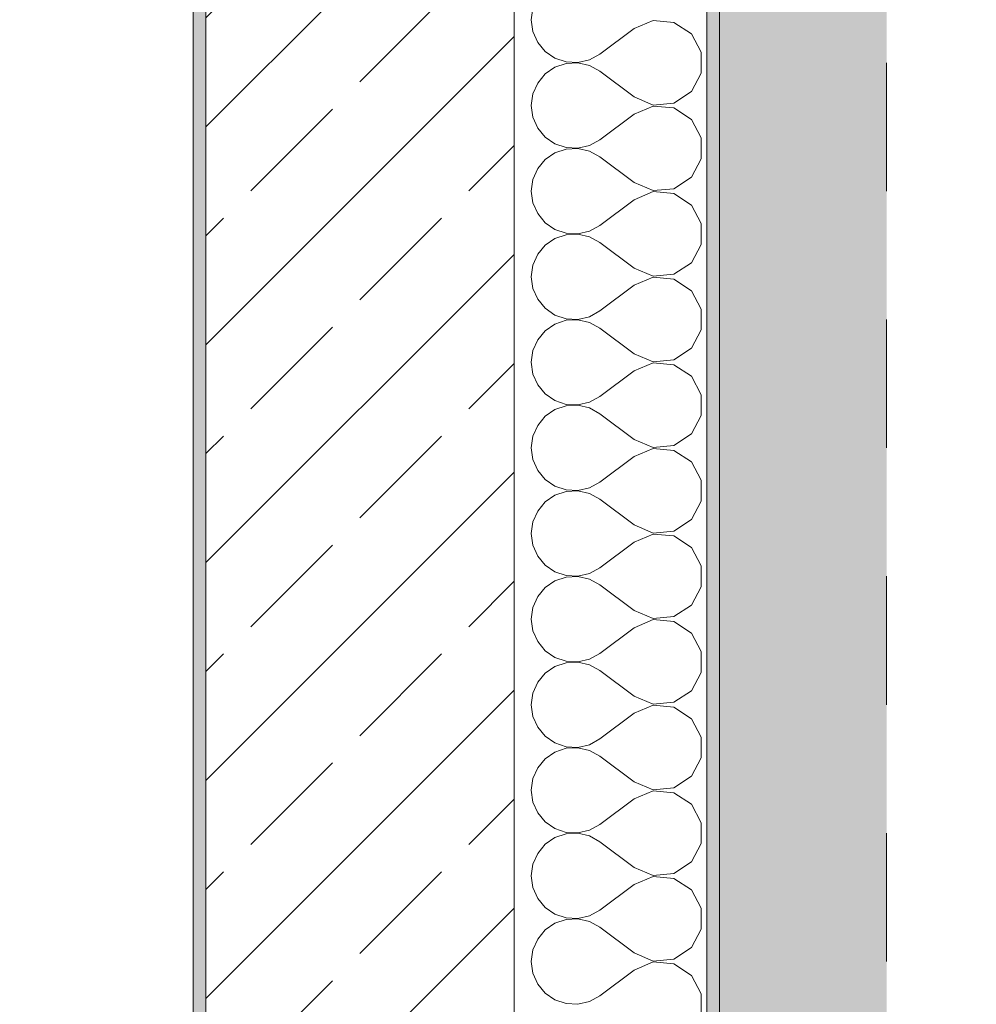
# Model space of a CAD drawing. Header units: metres. Extents: x -4 to 100, y -11 to 17.
# Tile 630 of 656: x 61.89 to 62.635, y 0.767 to 1.534. Entities that reach past the tile are written whole.
import ezdxf

# ---------------------------------------------------------------- set-up
doc = ezdxf.new("R2010")
doc.units = ezdxf.units.M
doc.header["$MEASUREMENT"] = 0
doc.linetypes.add('Strichlinie eng', pattern=[0.115, 0.075, -0.04])
for name, color, linetype in [('152 - Bemaßung_ Beschriftung.Ausbau', 7, 'Continuous'), ('301 - Elemente.Linie', 7, 'Continuous'), ('302 - Elemente.Schraffur', 7, 'Continuous'), ('603 - Struktur.Bodenplatte_ Decke Roh', 7, 'Continuous'), ('604 - Struktur.Wand Aussen', 7, 'Continuous'), ('650 - Abdeckung.Fußboden Aufbau', 7, 'Continuous')]:
    doc.layers.add(name, color=color, linetype=linetype)
doc.styles.add('ERSTELLTER_STIL_2', font='txt')
doc.dimstyles.new('ERSTELLTER_STIL__3', dxfattribs={"dimtxt": 0.1, "dimasz": 0.0532, "dimexe": 0.18, "dimexo": 0.0625, "dimgap": 0, "dimtad": 1, "dimzin": 0, "dimdsep": 46, "dimtxsty": 'ERSTELLTER_STIL_2', "dimblk": 'ARROWHEAD_2', "dimblk1": 'ARROWHEAD_2', "dimblk2": 'ARROWHEAD_2', "dimcen": 0.09, "dimse1": 1, "dimse2": 1, "dimclrd": 7, "dimclre": 7, "dimclrt": 7, "dimazin": 0, "dimtfac": 1, "dimtdec": 4, "dimtmove": 0, "dimatfit": 3, "dimfxl": 1, "dimtolj": 1, "dimtzin": 0, "dimarcsym": 0})
doc.dimstyles.new('ERSTELLTER_STIL__5', dxfattribs={"dimtxt": 0.1, "dimasz": 0.0532, "dimexe": 0.18, "dimexo": 0.0625, "dimgap": 0, "dimtad": 1, "dimtih": 1, "dimtoh": 1, "dimzin": 0, "dimdsep": 46, "dimtxsty": 'ERSTELLTER_STIL_2', "dimblk": 'ARROWHEAD_2', "dimblk1": 'ARROWHEAD_2', "dimblk2": 'ARROWHEAD_2', "dimcen": 0.09, "dimse1": 1, "dimse2": 1, "dimclrd": 7, "dimclre": 7, "dimclrt": 7, "dimazin": 0, "dimtfac": 1, "dimtdec": 4, "dimtmove": 0, "dimatfit": 3, "dimfxl": 1, "dimtolj": 1, "dimtzin": 0, "dimarcsym": 0})

# ---------------------------------------------------------------- blocks, each defined once
blk = doc.blocks.new('*X157')
at = {"layer": '604 - Struktur.Wand Aussen', "color": 7, "linetype": 'Continuous', "lineweight": 5}
for p, q in [((62.28963, 1.54244), (62.28836, 1.53333)), ((62.28836, 1.53333), (62.28963, 1.52422)), ((62.36836, 1.52667), (62.34169, 1.50667)), ((62.38333, 1.53295), (62.36836, 1.52667)), ((62.39949, 1.53142), (62.38333, 1.53295)), ((62.41302, 1.52243), (62.39949, 1.53142)), ((62.28963, 1.52422), (62.29334, 1.51581)), ((62.42069, 1.50812), (62.41302, 1.52243)), ((62.29334, 1.51581), (62.2992, 1.50873)), ((62.2992, 1.50873), (62.30678, 1.50352)), ((62.30678, 1.50352), (62.3155, 1.50058)), ((62.33364, 1.50222), (62.34169, 1.50667)), ((62.42069, 1.49188), (62.42069, 1.50812)), ((62.30678, 1.49648), (62.2992, 1.49127)), ((62.3155, 1.49942), (62.30678, 1.49648)), ((62.3155, 1.50058), (62.32469, 1.50013)), ((62.32469, 1.49987), (62.3155, 1.49942)), ((62.32469, 1.50013), (62.33364, 1.50222)), ((62.33364, 1.49778), (62.32469, 1.49987)), ((62.34169, 1.49333), (62.33364, 1.49778)), ((62.2992, 1.49127), (62.29334, 1.48419)), ((62.36836, 1.47333), (62.34169, 1.49333)), ((62.41302, 1.47757), (62.42069, 1.49188)), ((62.29334, 1.48419), (62.28963, 1.47578)), ((62.28963, 1.47578), (62.28836, 1.46667)), ((62.36836, 1.47333), (62.38333, 1.46705)), ((62.39949, 1.46858), (62.41302, 1.47757)), ((62.28836, 1.46667), (62.28963, 1.45756)), ((62.38333, 1.46629), (62.36836, 1.46)), ((62.38333, 1.46705), (62.39949, 1.46858)), ((62.39949, 1.46475), (62.38333, 1.46629)), ((62.41302, 1.45576), (62.39949, 1.46475)), ((62.28963, 1.45756), (62.29334, 1.44914)), ((62.36836, 1.46), (62.34169, 1.44)), ((62.42069, 1.44145), (62.41302, 1.45576)), ((62.29334, 1.44914), (62.2992, 1.44206)), ((62.2992, 1.44206), (62.30678, 1.43685)), ((62.30678, 1.43685), (62.3155, 1.43391)), ((62.32469, 1.43347), (62.33364, 1.43555)), ((62.33364, 1.43555), (62.34169, 1.44)), ((62.42069, 1.42521), (62.42069, 1.44145)), ((62.30678, 1.42981), (62.2992, 1.42461)), ((62.3155, 1.43275), (62.30678, 1.42981)), ((62.3155, 1.43391), (62.32469, 1.43347)), ((62.32469, 1.4332), (62.3155, 1.43275)), ((62.33364, 1.43112), (62.32469, 1.4332)), ((62.34169, 1.42667), (62.33364, 1.43112)), ((62.36836, 1.40667), (62.34169, 1.42667)), ((62.2992, 1.42461), (62.29334, 1.41752)), ((62.41302, 1.4109), (62.42069, 1.42521)), ((62.29334, 1.41752), (62.28963, 1.40911)), ((62.28963, 1.40911), (62.28836, 1.4)), ((62.36836, 1.40667), (62.38333, 1.40038)), ((62.39949, 1.40192), (62.41302, 1.4109)), ((62.28836, 1.4), (62.28963, 1.39089)), ((62.38333, 1.39962), (62.36836, 1.39333)), ((62.38333, 1.40038), (62.39949, 1.40192)), ((62.39949, 1.39808), (62.38333, 1.39962)), ((62.41302, 1.3891), (62.39949, 1.39808)), ((62.28963, 1.39089), (62.29334, 1.38248)), ((62.36836, 1.39333), (62.34169, 1.37333)), ((62.42069, 1.37479), (62.41302, 1.3891)), ((62.29334, 1.38248), (62.2992, 1.37539)), ((62.2992, 1.37539), (62.30678, 1.37019)), ((62.33364, 1.36888), (62.34169, 1.37333)), ((62.42069, 1.35855), (62.42069, 1.37479)), ((62.30678, 1.37019), (62.3155, 1.36725)), ((62.3155, 1.36609), (62.30678, 1.36315)), ((62.3155, 1.36725), (62.32469, 1.3668)), ((62.32469, 1.36653), (62.3155, 1.36609)), ((62.32469, 1.3668), (62.33364, 1.36888)), ((62.33364, 1.36445), (62.32469, 1.36653)), ((62.2992, 1.35794), (62.29334, 1.35086)), ((62.30678, 1.36315), (62.2992, 1.35794)), ((62.34169, 1.36), (62.33364, 1.36445)), ((62.36836, 1.34), (62.34169, 1.36)), ((62.41302, 1.34424), (62.42069, 1.35855)), ((62.29334, 1.35086), (62.28963, 1.34244)), ((62.28963, 1.34244), (62.28836, 1.33333)), ((62.39949, 1.33525), (62.41302, 1.34424)), ((62.36836, 1.34), (62.38333, 1.33371)), ((62.38333, 1.33371), (62.39949, 1.33525)), ((62.28836, 1.33333), (62.28963, 1.32422)), ((62.36836, 1.32667), (62.34169, 1.30667)), ((62.38333, 1.33295), (62.36836, 1.32667)), ((62.39949, 1.33142), (62.38333, 1.33295)), ((62.41302, 1.32243), (62.39949, 1.33142)), ((62.28963, 1.32422), (62.29334, 1.31581)), ((62.42069, 1.30812), (62.41302, 1.32243)), ((62.29334, 1.31581), (62.2992, 1.30873)), ((62.2992, 1.30873), (62.30678, 1.30352)), ((62.33364, 1.30222), (62.34169, 1.30667)), ((62.42069, 1.29188), (62.42069, 1.30812)), ((62.30678, 1.29648), (62.2992, 1.29127)), ((62.30678, 1.30352), (62.3155, 1.30058)), ((62.3155, 1.29942), (62.30678, 1.29648)), ((62.3155, 1.30058), (62.32469, 1.30013)), ((62.32469, 1.29987), (62.3155, 1.29942)), ((62.32469, 1.30013), (62.33364, 1.30222)), ((62.33364, 1.29778), (62.32469, 1.29987)), ((62.34169, 1.29333), (62.33364, 1.29778)), ((62.2992, 1.29127), (62.29334, 1.28419)), ((62.36836, 1.27333), (62.34169, 1.29333)), ((62.41302, 1.27757), (62.42069, 1.29188)), ((62.29334, 1.28419), (62.28963, 1.27578)), ((62.28963, 1.27578), (62.28836, 1.26667)), ((62.36836, 1.27333), (62.38333, 1.26705)), ((62.39949, 1.26858), (62.41302, 1.27757)), ((62.28836, 1.26667), (62.28963, 1.25756)), ((62.38333, 1.26629), (62.36836, 1.26)), ((62.38333, 1.26705), (62.39949, 1.26858)), ((62.39949, 1.26475), (62.38333, 1.26629)), ((62.36836, 1.26), (62.34169, 1.24)), ((62.41302, 1.25576), (62.39949, 1.26475)), ((62.28963, 1.25756), (62.29334, 1.24914)), ((62.42069, 1.24145), (62.41302, 1.25576)), ((62.29334, 1.24914), (62.2992, 1.24206)), ((62.2992, 1.24206), (62.30678, 1.23685)), ((62.30678, 1.23685), (62.3155, 1.23391)), ((62.32469, 1.23347), (62.33364, 1.23555)), ((62.33364, 1.23555), (62.34169, 1.24)), ((62.42069, 1.22521), (62.42069, 1.24145)), ((62.30678, 1.22981), (62.2992, 1.22461)), ((62.3155, 1.23275), (62.30678, 1.22981)), ((62.3155, 1.23391), (62.32469, 1.23347)), ((62.32469, 1.2332), (62.3155, 1.23275)), ((62.33364, 1.23112), (62.32469, 1.2332)), ((62.34169, 1.22667), (62.33364, 1.23112)), ((62.2992, 1.22461), (62.29334, 1.21752)), ((62.36836, 1.20667), (62.34169, 1.22667)), ((62.41302, 1.2109), (62.42069, 1.22521)), ((62.29334, 1.21752), (62.28963, 1.20911)), ((62.28963, 1.20911), (62.28836, 1.2)), ((62.36836, 1.20667), (62.38333, 1.20038)), ((62.39949, 1.20192), (62.41302, 1.2109)), ((62.28836, 1.2), (62.28963, 1.19089)), ((62.38333, 1.19962), (62.36836, 1.19333)), ((62.38333, 1.20038), (62.39949, 1.20192)), ((62.39949, 1.19808), (62.38333, 1.19962)), ((62.41302, 1.1891), (62.39949, 1.19808)), ((62.28963, 1.19089), (62.29334, 1.18248)), ((62.36836, 1.19333), (62.34169, 1.17333)), ((62.42069, 1.17479), (62.41302, 1.1891)), ((62.29334, 1.18248), (62.2992, 1.17539)), ((62.2992, 1.17539), (62.30678, 1.17019)), ((62.33364, 1.16888), (62.34169, 1.17333)), ((62.42069, 1.15855), (62.42069, 1.17479)), ((62.30678, 1.17019), (62.3155, 1.16725)), ((62.3155, 1.16609), (62.30678, 1.16315)), ((62.3155, 1.16725), (62.32469, 1.1668)), ((62.32469, 1.16653), (62.3155, 1.16609)), ((62.32469, 1.1668), (62.33364, 1.16888)), ((62.33364, 1.16445), (62.32469, 1.16653)), ((62.30678, 1.16315), (62.2992, 1.15794)), ((62.34169, 1.16), (62.33364, 1.16445)), ((62.36836, 1.14), (62.34169, 1.16)), ((62.41302, 1.14424), (62.42069, 1.15855)), ((62.29334, 1.15086), (62.28963, 1.14244)), ((62.2992, 1.15794), (62.29334, 1.15086)), ((62.39949, 1.13525), (62.41302, 1.14424)), ((62.28963, 1.14244), (62.28836, 1.13333)), ((62.36836, 1.14), (62.38333, 1.13371)), ((62.38333, 1.13371), (62.39949, 1.13525)), ((62.28836, 1.13333), (62.28963, 1.12422)), ((62.38333, 1.13295), (62.36836, 1.12667)), ((62.39949, 1.13142), (62.38333, 1.13295)), ((62.41302, 1.12243), (62.39949, 1.13142)), ((62.28963, 1.12422), (62.29334, 1.11581)), ((62.36836, 1.12667), (62.34169, 1.10667)), ((62.42069, 1.10812), (62.41302, 1.12243)), ((62.29334, 1.11581), (62.2992, 1.10873)), ((62.2992, 1.10873), (62.30678, 1.10352)), ((62.33364, 1.10222), (62.34169, 1.10667)), ((62.42069, 1.09188), (62.42069, 1.10812)), ((62.30678, 1.10352), (62.3155, 1.10058)), ((62.3155, 1.09942), (62.30678, 1.09648)), ((62.3155, 1.10058), (62.32469, 1.10013)), ((62.32469, 1.09987), (62.3155, 1.09942)), ((62.32469, 1.10013), (62.33364, 1.10222)), ((62.33364, 1.09778), (62.32469, 1.09987)), ((62.34169, 1.09333), (62.33364, 1.09778)), ((62.2992, 1.09127), (62.29334, 1.08419)), ((62.30678, 1.09648), (62.2992, 1.09127)), ((62.36836, 1.07333), (62.34169, 1.09333)), ((62.41302, 1.07757), (62.42069, 1.09188)), ((62.29334, 1.08419), (62.28963, 1.07578)), ((62.28963, 1.07578), (62.28836, 1.06667)), ((62.39949, 1.06858), (62.41302, 1.07757)), ((62.28836, 1.06667), (62.28963, 1.05756)), ((62.36836, 1.07333), (62.38333, 1.06705)), ((62.38333, 1.06629), (62.36836, 1.06)), ((62.38333, 1.06705), (62.39949, 1.06858)), ((62.39949, 1.06475), (62.38333, 1.06629)), ((62.36836, 1.06), (62.34169, 1.04)), ((62.41302, 1.05576), (62.39949, 1.06475)), ((62.28963, 1.05756), (62.29334, 1.04914)), ((62.42069, 1.04145), (62.41302, 1.05576)), ((62.29334, 1.04914), (62.2992, 1.04206)), ((62.2992, 1.04206), (62.30678, 1.03685)), ((62.30678, 1.03685), (62.3155, 1.03391)), ((62.32469, 1.03347), (62.33364, 1.03555)), ((62.33364, 1.03555), (62.34169, 1.04)), ((62.42069, 1.02521), (62.42069, 1.04145)), ((62.30678, 1.02981), (62.2992, 1.02461)), ((62.3155, 1.03275), (62.30678, 1.02981)), ((62.3155, 1.03391), (62.32469, 1.03347)), ((62.32469, 1.0332), (62.3155, 1.03275)), ((62.33364, 1.03112), (62.32469, 1.0332)), ((62.34169, 1.02667), (62.33364, 1.03112)), ((62.2992, 1.02461), (62.29334, 1.01752)), ((62.36836, 1.00667), (62.34169, 1.02667)), ((62.41302, 1.0109), (62.42069, 1.02521)), ((62.29334, 1.01752), (62.28963, 1.00911)), ((62.28963, 1.00911), (62.28836, 1)), ((62.36836, 1.00667), (62.38333, 1.00038)), ((62.39949, 1.00192), (62.41302, 1.0109)), ((62.28836, 1), (62.28963, 0.99089)), ((62.38333, 0.99962), (62.36836, 0.99333)), ((62.38333, 1.00038), (62.39949, 1.00192)), ((62.39949, 0.99808), (62.38333, 0.99962)), ((62.41302, 0.9891), (62.39949, 0.99808)), ((62.28963, 0.99089), (62.29334, 0.98248)), ((62.36836, 0.99333), (62.34169, 0.97333)), ((62.29334, 0.98248), (62.2992, 0.97539)), ((62.42069, 0.97479), (62.41302, 0.9891)), ((62.2992, 0.97539), (62.30678, 0.97019)), ((62.42069, 0.95855), (62.42069, 0.97479)), ((62.30678, 0.97019), (62.3155, 0.96725)), ((62.3155, 0.96725), (62.32469, 0.9668)), ((62.32469, 0.96653), (62.3155, 0.96609)), ((62.32469, 0.9668), (62.33364, 0.96888)), ((62.33364, 0.96445), (62.32469, 0.96653)), ((62.33364, 0.96888), (62.34169, 0.97333)), ((62.30678, 0.96315), (62.2992, 0.95794)), ((62.3155, 0.96609), (62.30678, 0.96315)), ((62.34169, 0.96), (62.33364, 0.96445)), ((62.36836, 0.94), (62.34169, 0.96)), ((62.2992, 0.95794), (62.29334, 0.95086)), ((62.41302, 0.94424), (62.42069, 0.95855)), ((62.29334, 0.95086), (62.28963, 0.94244)), ((62.39949, 0.93525), (62.41302, 0.94424)), ((62.28963, 0.94244), (62.28836, 0.93333)), ((62.36836, 0.94), (62.38333, 0.93371)), ((62.28836, 0.93333), (62.28963, 0.92422)), ((62.38333, 0.93295), (62.36836, 0.92667)), ((62.38333, 0.93371), (62.39949, 0.93525)), ((62.39949, 0.93142), (62.38333, 0.93295)), ((62.41302, 0.92243), (62.39949, 0.93142)), ((62.28963, 0.92422), (62.29334, 0.91581)), ((62.36836, 0.92667), (62.34169, 0.90667)), ((62.42069, 0.90812), (62.41302, 0.92243)), ((62.29334, 0.91581), (62.2992, 0.90873)), ((62.2992, 0.90873), (62.30678, 0.90352)), ((62.33364, 0.90222), (62.34169, 0.90667)), ((62.42069, 0.89188), (62.42069, 0.90812)), ((62.30678, 0.90352), (62.3155, 0.90058)), ((62.3155, 0.89942), (62.30678, 0.89648)), ((62.3155, 0.90058), (62.32469, 0.90013)), ((62.32469, 0.89987), (62.3155, 0.89942)), ((62.32469, 0.90013), (62.33364, 0.90222)), ((62.33364, 0.89778), (62.32469, 0.89987)), ((62.34169, 0.89333), (62.33364, 0.89778)), ((62.2992, 0.89127), (62.29334, 0.88419)), ((62.30678, 0.89648), (62.2992, 0.89127)), ((62.36836, 0.87333), (62.34169, 0.89333)), ((62.41302, 0.87757), (62.42069, 0.89188)), ((62.29334, 0.88419), (62.28963, 0.87578)), ((62.28963, 0.87578), (62.28836, 0.86667)), ((62.39949, 0.86858), (62.41302, 0.87757)), ((62.28836, 0.86667), (62.28963, 0.85756)), ((62.36836, 0.87333), (62.38333, 0.86705)), ((62.38333, 0.86705), (62.39949, 0.86858)), ((62.36836, 0.86), (62.34169, 0.84)), ((62.38333, 0.86629), (62.36836, 0.86)), ((62.39949, 0.86475), (62.38333, 0.86629)), ((62.41302, 0.85576), (62.39949, 0.86475)), ((62.28963, 0.85756), (62.29334, 0.84914)), ((62.42069, 0.84145), (62.41302, 0.85576)), ((62.29334, 0.84914), (62.2992, 0.84206)), ((62.2992, 0.84206), (62.30678, 0.83685)), ((62.30678, 0.83685), (62.3155, 0.83391)), ((62.33364, 0.83555), (62.34169, 0.84)), ((62.42069, 0.82521), (62.42069, 0.84145)), ((62.30678, 0.82981), (62.2992, 0.82461)), ((62.3155, 0.83275), (62.30678, 0.82981)), ((62.3155, 0.83391), (62.32469, 0.83347)), ((62.32469, 0.8332), (62.3155, 0.83275)), ((62.32469, 0.83347), (62.33364, 0.83555)), ((62.33364, 0.83112), (62.32469, 0.8332)), ((62.34169, 0.82667), (62.33364, 0.83112)), ((62.2992, 0.82461), (62.29334, 0.81752)), ((62.36836, 0.80667), (62.34169, 0.82667)), ((62.41302, 0.8109), (62.42069, 0.82521)), ((62.29334, 0.81752), (62.28963, 0.80911)), ((62.28963, 0.80911), (62.28836, 0.8)), ((62.36836, 0.80667), (62.38333, 0.80038)), ((62.39949, 0.80192), (62.41302, 0.8109)), ((62.28836, 0.8), (62.28963, 0.79089)), ((62.38333, 0.79962), (62.36836, 0.79333)), ((62.38333, 0.80038), (62.39949, 0.80192)), ((62.39949, 0.79808), (62.38333, 0.79962)), ((62.41302, 0.7891), (62.39949, 0.79808)), ((62.28963, 0.79089), (62.29334, 0.78248)), ((62.36836, 0.79333), (62.34169, 0.77333)), ((62.29334, 0.78248), (62.2992, 0.77539)), ((62.42069, 0.77479), (62.41302, 0.7891)), ((62.2992, 0.77539), (62.30678, 0.77019)), ((62.42069, 0.75855), (62.42069, 0.77479)), ((62.30678, 0.77019), (62.3155, 0.76725)), ((62.3155, 0.76725), (62.32469, 0.7668)), ((62.32469, 0.7668), (62.33364, 0.76888)), ((62.33364, 0.76888), (62.34169, 0.77333))]:
    blk.add_line(p, q, dxfattribs=at)
blk = doc.blocks.new('*D513')
at = {"layer": '152 - Bemaßung_ Beschriftung.Ausbau', "color": 7, "linetype": 'Continuous', "lineweight": 5}
for p, q in [((58.195, -4.6125), (58.195, -4.5075)), ((58.08021, -4.525), (58.03979, -4.595)), ((58.21521, -4.525), (58.17479, -4.595)), ((58.06, -4.56), (58.195, -4.56)), ((58.195, -4.56), (62.03503, -4.56))]:
    blk.add_line(p, q, dxfattribs=at)
blk = doc.blocks.new('ARROWHEAD_2')
at = {"color": 0, "linetype": 'Continuous', "lineweight": 0}
for p, q in [((-0.378, -0.655), (0.378, 0.655)), ((0, 0), (-1, 0))]:
    blk.add_line(p, q, dxfattribs=at)
blk = doc.blocks.new('*D514')
at = {"layer": '152 - Bemaßung_ Beschriftung.Ausbau', "color": 7, "linetype": 'Continuous', "lineweight": 5}
for p, q in [((62.03503, -4.6125), (62.03503, -4.5075)), ((58.21521, -4.525), (58.17479, -4.595)), ((62.05523, -4.525), (62.01482, -4.595)), ((58.195, -4.56), (62.03503, -4.56)), ((62.03503, -4.56), (62.27503, -4.56))]:
    blk.add_line(p, q, dxfattribs=at)
at = {"layer": '152 - Bemaßung_ Beschriftung.Ausbau', "color": 7, "lineweight": 5, "insert": (59.98198, -4.54), "char_height": 0.1, "attachment_point": 7, "style": 'ERSTELLTER_STIL_2'}
blk.add_mtext('\\A1;{\\pql;\\fArial|b0|i0|c0|p38;3,84}', dxfattribs=at)
blk = doc.blocks.new('*D563')
at = {"layer": '152 - Bemaßung_ Beschriftung.Ausbau', "color": 7, "linetype": 'Continuous', "lineweight": 5}
for p, q in [((63.43503, 0.005), (63.43503, 6.145)), ((63.40003, 0.02521), (63.47003, -0.01521)), ((63.48753, 0.005), (63.38253, 0.005)), ((63.43503, -0.145), (63.43503, 0.005)), ((63.40003, -0.12479), (63.47003, -0.16521)), ((63.48753, -0.145), (63.38253, -0.145)), ((63.43503, -0.17923), (63.43503, -0.145))]:
    blk.add_line(p, q, dxfattribs=at)
at = {"layer": '152 - Bemaßung_ Beschriftung.Ausbau', "color": 7, "lineweight": 5, "insert": (63.41502, -0.317), "char_height": 0.1, "attachment_point": 7, "rotation": 90, "style": 'ERSTELLTER_STIL_2'}
blk.add_mtext('\\A1;{\\pql;\\fArial|b0|i0|c0|p38;15}', dxfattribs=at)
blk = doc.blocks.new('*D564')
at = {"layer": '152 - Bemaßung_ Beschriftung.Ausbau', "color": 7, "linetype": 'Continuous', "lineweight": 5}
for p, q in [((63.43503, 6.145), (63.43503, 7.935)), ((63.40003, 6.16521), (63.47003, 6.12479)), ((63.48753, 6.145), (63.38253, 6.145)), ((63.43503, 0.005), (63.43503, 6.145)), ((63.40003, 0.02521), (63.47003, -0.01521))]:
    blk.add_line(p, q, dxfattribs=at)
at = {"layer": '152 - Bemaßung_ Beschriftung.Ausbau', "color": 7, "lineweight": 5, "insert": (63.41502, 2.94197), "char_height": 0.1, "attachment_point": 7, "rotation": 90, "style": 'ERSTELLTER_STIL_2'}
blk.add_mtext('\\A1;{\\pql;\\fArial|b0|i0|c0|p38;6,14}', dxfattribs=at)
blk = doc.blocks.new('*D570')
at = {"layer": '152 - Bemaßung_ Beschriftung.Ausbau', "color": 7, "linetype": 'Continuous', "lineweight": 5}
for p, q in [((63.93503, 5.82), (63.93503, 5.925)), ((63.90003, 5.84021), (63.97003, 5.79979)), ((63.98753, 5.82), (63.88253, 5.82)), ((63.93503, 0.245), (63.93503, 5.82)), ((63.90003, 0.26521), (63.97003, 0.22479)), ((63.98753, 0.245), (63.88253, 0.245)), ((63.93503, 0.005), (63.93503, 0.245))]:
    blk.add_line(p, q, dxfattribs=at)
at = {"layer": '152 - Bemaßung_ Beschriftung.Ausbau', "color": 7, "lineweight": 5, "char_height": 0.1, "attachment_point": 7, "rotation": 90, "style": 'ERSTELLTER_STIL_2'}
for s, insert in [('\\A1;{\\pql;\\fArial|b0|i0|c0|p38;10\\fArial|b0|i0|c0|p38;\\A1{\\H.66x;\\S5^  ;}}', (63.91667, 5.59791)), ('\\A1;{\\pql;\\fArial|b0|i0|c0|p38;5,57\\fArial|b0|i0|c0|p38;\\A1{\\H.66x;\\S5^  ;}}', (63.93443, 2.7735))]:
    blk.add_mtext(s, dxfattribs=dict(at, insert=insert))
blk = doc.blocks.new('*D580')
at = {"layer": '152 - Bemaßung_ Beschriftung.Ausbau', "color": 7, "linetype": 'Continuous', "lineweight": 5}
for p, q in [((64.43503, 0.69998), (64.43503, 5.19998)), ((64.40003, 0.72019), (64.47003, 0.67978)), ((64.48753, 0.69998), (64.38253, 0.69998)), ((64.43503, 0.24998), (64.43503, 0.69998)), ((64.40003, 0.27019), (64.47003, 0.22978)), ((64.47003, 0.22479), (64.40003, 0.26521))]:
    blk.add_line(p, q, dxfattribs=at)
at = {"layer": '152 - Bemaßung_ Beschriftung.Ausbau', "color": 7, "lineweight": 5, "char_height": 0.1, "attachment_point": 7, "rotation": 90, "style": 'ERSTELLTER_STIL_2'}
for s, insert in [('\\A1;{\\pql;\\fArial|b0|i0|c0|p38;0\\fArial|b0|i0|c0|p38;\\A1{\\H.66x;\\S5^  ;}}', (64.41667, 0.27021)), ('\\A1;{\\pql;\\fArial|b0|i0|c0|p38;45}', (64.41502, 0.46208))]:
    blk.add_mtext(s, dxfattribs=dict(at, insert=insert))
blk = doc.blocks.new('*D581')
at = {"layer": '152 - Bemaßung_ Beschriftung.Ausbau', "color": 7, "linetype": 'Continuous', "lineweight": 5}
for p, q in [((64.43503, 5.19998), (64.43503, 5.99998)), ((64.40003, 5.22019), (64.47003, 5.17978)), ((64.48753, 5.19998), (64.38253, 5.19998)), ((64.43503, 0.69998), (64.43503, 5.19998)), ((64.40003, 0.72019), (64.47003, 0.67978))]:
    blk.add_line(p, q, dxfattribs=at)
at = {"layer": '152 - Bemaßung_ Beschriftung.Ausbau', "color": 7, "lineweight": 5, "insert": (64.41502, 2.81695), "char_height": 0.1, "attachment_point": 7, "rotation": 90, "style": 'ERSTELLTER_STIL_2'}
blk.add_mtext('\\A1;{\\pql;\\fArial|b0|i0|c0|p38;4,50}', dxfattribs=at)
blk = doc.blocks.new('*D590')
at = {"layer": '152 - Bemaßung_ Beschriftung.Ausbau', "color": 7, "linetype": 'Continuous', "lineweight": 5}
for p, q in [((64.93503, 13.845), (64.93503, 13.87923)), ((64.97003, 13.82479), (64.90003, 13.86521)), ((64.98753, 13.845), (64.88253, 13.845)), ((64.93503, -0.145), (64.93503, 13.845)), ((64.90003, -0.12479), (64.97003, -0.16521)), ((64.98753, -0.145), (64.88253, -0.145)), ((64.93503, -0.17923), (64.93503, -0.145))]:
    blk.add_line(p, q, dxfattribs=at)
at = {"layer": '152 - Bemaßung_ Beschriftung.Ausbau', "color": 7, "lineweight": 5, "insert": (64.91502, 6.67903), "char_height": 0.1, "attachment_point": 7, "rotation": 90, "style": 'ERSTELLTER_STIL_2'}
blk.add_mtext('\\A1;{\\pql;\\fArial|b0|i0|c0|p38;13,99}', dxfattribs=at)

msp = doc.modelspace()

# ---------------------------------------------------------------- hatches: boundary and pattern name
at = {"layer": '302 - Elemente.Schraffur', "linetype": 'Continuous', "lineweight": 0, "true_color": 0x2f2f2f}
msp.add_hatch(color=250, dxfattribs=at).paths.add_polyline_path([(62.56499, 5.1), (62.43503, 5.1), (62.43503, -3.31), (62.56499, -3.31)])
at = {"layer": '604 - Struktur.Wand Aussen', "linetype": 'Continuous', "lineweight": 0, "true_color": 0x000000}
h = msp.add_hatch(dxfattribs=at)
h.set_pattern_fill('Beton__Stahlbeton_0001', color=18, style=0, pattern_type=2)
h.set_pattern_definition([(45, (0, 0), (-0.08485281, 0.08485281), []), (45, (-0.04243, 0.04243), (-0.08485281, 0.08485281), [0.09, -0.03])])
h.paths.add_polyline_path([(62.27503, 0.245), (62.27503, 5.9225), (62.03502, 5.9225), (62.03502, 0.245)])
h = msp.add_hatch(dxfattribs=at)
h.set_pattern_fill('Verputz_0001', color=18, style=0, pattern_type=2)
h.set_pattern_definition([(0, (0, 0), (0, 0.08660254), [0, -0.05]), (0, (0.025, 0.0433), (0, 0.08660254), [0, -0.05])])
h.paths.add_polyline_path([(62.43503, 5.9225), (62.42502, 5.9225), (62.42502, -0.145), (62.43503, -0.145)])
h = msp.add_hatch(dxfattribs=at)
h.set_pattern_fill('Gips_0001', color=18, style=0, pattern_type=2)
h.set_pattern_definition([(45, (0, 0), (-0.01767767, 0.01767767), [0, -0.025])])
h.paths.add_polyline_path([(62.02503, 5.18998), (62.02503, 0.70998), (62.03502, 0.70998), (62.03502, 5.18998)])

# ---------------------------------------------------------------- linework, layer by layer
at = {"layer": '301 - Elemente.Linie', "color": 253, "linetype": 'Strichlinie eng', "lineweight": 13, "true_color": 0xa0a0a0, "flags": 128}
msp.add_lwpolyline([(62.56499, 5.1), (62.56498, -3.31)], dxfattribs=at)
at = {"layer": '603 - Struktur.Bodenplatte_ Decke Roh', "color": 7, "linetype": 'Continuous', "lineweight": 18, "flags": 128}
msp.add_lwpolyline([(62.27503, 0.005), (62.27503, 13.695), (50.77999, 13.695), (50.77999, 13.455), (50.77999, 12.99998), (50.84003, 12.99998), (50.84003, 8.58498), (49.03003, 8.58498), (49.03003, 8.72498), (47.41003, 8.72498), (47.41003, 12.99998), (47.47999, 12.99998), (47.47999, 13.455), (47.47999, 13.695), (14.77999, 13.695)], dxfattribs=at)
at = {"layer": '604 - Struktur.Wand Aussen', "color": 7, "linetype": 'Continuous', "lineweight": 13}
for p, q in [((62.27503, 0.245), (62.27503, 5.9225)), ((62.03502, 5.18998), (62.03502, 0.70998))]:
    msp.add_line(p, q, dxfattribs=at)
at = {"layer": '604 - Struktur.Wand Aussen', "color": 7, "linetype": 'Continuous', "lineweight": 5}
msp.add_line((62.42502, -0.005), (62.42502, 5.9225), dxfattribs=at)
at = {"layer": '604 - Struktur.Wand Aussen', "color": 7, "linetype": 'Continuous', "lineweight": 5, "flags": 128}
for points in [[(62.43503, -0.155), (62.43503, 5.9225)], [(62.02503, 5.18998), (62.02503, 0.70998)]]:
    msp.add_lwpolyline(points, dxfattribs=at)
at = {"layer": '650 - Abdeckung.Fußboden Aufbau', "color": 7, "linetype": 'Continuous', "lineweight": 13, "flags": 128}
msp.add_lwpolyline([(58.195, 0.70998), (58.28999, 0.70998), (58.28999, 0.255), (61.56999, 0.255), (61.56999, 0.70998), (61.88999, 0.70998), (62.02503, 0.70998), (62.02503, 5.18998), (61.56999, 5.18998), (61.56999, 5.82), (60.45998, 5.82)], dxfattribs=at)

# ---------------------------------------------------------------- block references
at = {"layer": '604 - Struktur.Wand Aussen', "color": 7, "lineweight": 18}
msp.add_blockref('*X157', (0, 0), dxfattribs=at)

# ---------------------------------------------------------------- dimensions: what is measured, and where the dimension line sits
at = {"layer": '152 - Bemaßung_ Beschriftung.Ausbau', "color": 7, "linetype": 'Continuous', "lineweight": 5}
for base, p1, p2, picture, middle in [((64.93503, 13.845), (62.42502, -0.145), (62.42502, 13.845), '*D590', (64.86502, 6.84703)), ((63.43503, 6.145), (62.27503, 0.005), (62.08503, 6.145), '*D564', (63.36502, 3.07185)), ((63.43503, 0.005), (62.42502, -0.145), (62.27503, 0.005), '*D563', (63.36502, -0.24077)), ((63.935025, 5.82000001), (62.035025, 0.245), (61.579989, 5.82000001), '*D570', (63.865025, 3.03844225)), ((64.43503, 5.19998), (61.57999, 0.69998), (61.57999, 5.19998), '*D581', (64.36502, 2.94684)), ((64.43503, 0.69998), (61.87999, 0.24998), (61.57999, 0.69998), '*D580', (64.36502, 0.53832))]:
    dim = msp.add_linear_dim(base=base, p1=p1, p2=p2, angle=90, dimstyle='ERSTELLTER_STIL__3', dxfattribs=at)
    dim.commit()
    dim.dimension.update_dxf_attribs({"geometry": picture, "text_midpoint": middle, "dimtype": 160, "text_rotation": 90})
for base, p1, p2, picture, middle in [((58.195, -4.5599999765), (58.06, 3.259991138), (58.195, 3.259991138), '*D513', (58.0492080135, -4.4899999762)), ((62.03502, -4.56), (58.195, 3.25999), (62.03502, 0.245), '*D514', (60.11187, -4.49))]:
    dim = msp.add_linear_dim(base=base, p1=p1, p2=p2, angle=0, dimstyle='ERSTELLTER_STIL__5', dxfattribs=at)
    dim.commit()
    dim.dimension.update_dxf_attribs({"geometry": picture, "text_midpoint": middle, "dimtype": 160})

doc.saveas('drawing.dxf')
